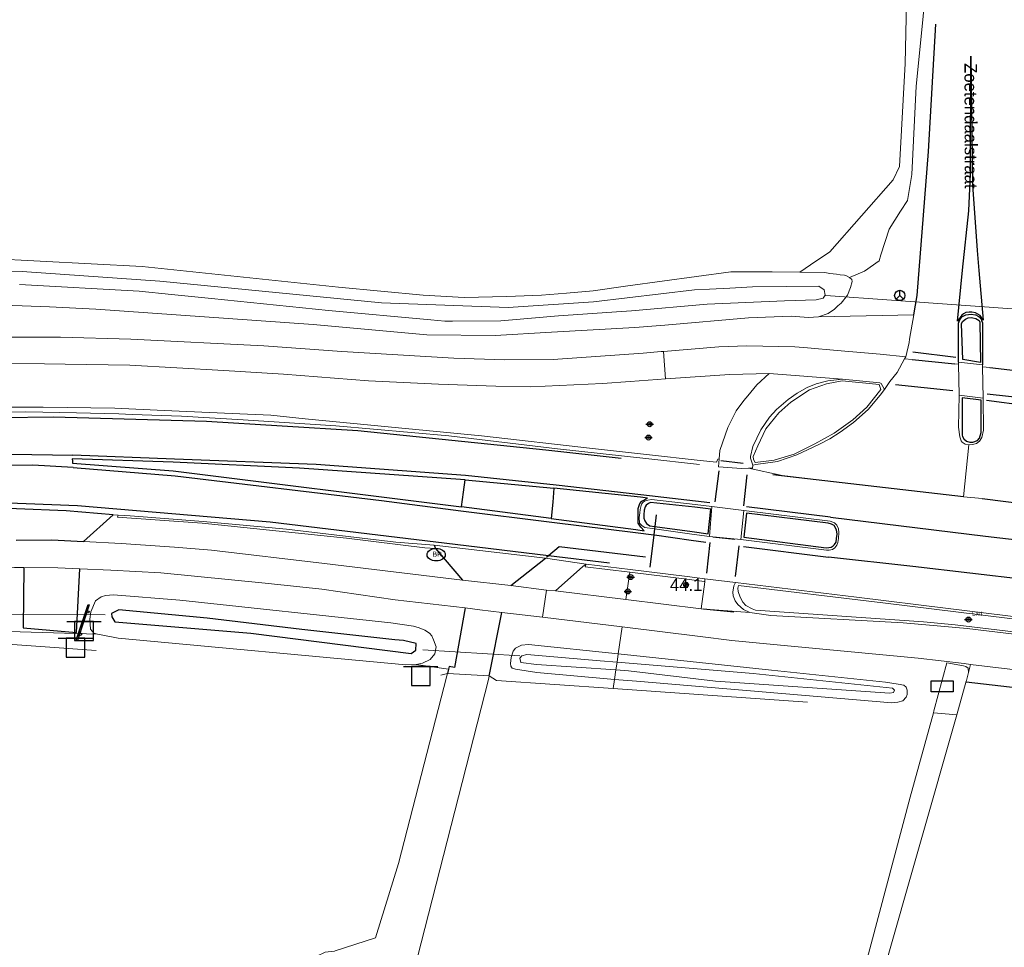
# Model space of a CAD drawing. Header units: metres. Extents: x 169249 to 194689, y 406250 to 412203.
# Tile 301 of 442: x 187465 to 187544, y 410781 to 410856. Entities that reach past the tile are written whole.
import ezdxf
from ezdxf.enums import TextEntityAlignment as Align

# ---------------------------------------------------------------- set-up
doc = ezdxf.new("R2010")
doc.units = ezdxf.units.M
doc.linetypes.add('BGT_NLCS_N264$0$AM-AS', pattern=[16, 10, -2, 2, -2])
doc.layers.get('0').update_dxf_attribs({"linetype": 'CONTINUOUS'})
for name, color, linetype, lineweight in [('BGT_NLCS_N264$0$B-WE-AM-AS_KUNSTWERK_DUIKER-GV', 252, 'BGT_NLCS_N264$0$AM-AS', 18), ('BGT_NLCS_N264$0$B-WE-GW-TALUD_KRUIN-G', 252, 'CONTINUOUS', 18), ('BGT_NLCS_N264$0$B-WE-GW-WATERGANG_GREPPEL-G', 252, 'CONTINUOUS', 18), ('BGT_NLCS_N264$0$B-WE-GW-WATERGANG_INSTEEK-G', 252, 'CONTINUOUS', 18), ('BGT_NLCS_N264$0$B-WE-GW-WATERGANG_SLOOT_BODEM-G', 252, 'CONTINUOUS', 18), ('BGT_NLCS_N264$0$B-WE-KW-KUNSTWERK_DUIKER-G', 252, 'CONTINUOUS', 18), ('BGT_NLCS_N264$0$B-WE-OG-TOPOGRAFIE_CULTUURSCHEIDING-G', 252, 'CONTINUOUS', 18), ('BGT_NLCS_N264$0$B-WE-OG-TOPOGRAFIE_TERREIN_AGRARISCH-GV', 252, 'CONTINUOUS', 18), ('BGT_NLCS_N264$0$B-WE-OG-TOPOGRAFIE_TERREIN_GROEN-GV', 252, 'CONTINUOUS', 18), ('BGT_NLCS_N264$0$B-WE-OG-TOPOGRAFIE_TERREIN_ONBEGROEID-GV', 252, 'CONTINUOUS', 18), ('BGT_NLCS_N264$0$B-WE-OG-TOPOGRAFIE_WATER-GV', 252, 'CONTINUOUS', 18), ('BGT_NLCS_N264$0$B-WE-OG-TOPOGRAFIE_WEG_BERM-GV', 252, 'CONTINUOUS', 18), ('BGT_NLCS_N264$0$B-WE-OG-TOPOGRAFIE_WEG_RIJWEG-GV', 252, 'CONTINUOUS', 18), ('BGT_NLCS_N264$0$B-WE-OG-TOPOGRAFIE_WEG_RIJWIELPAD-GV', 252, 'CONTINUOUS', 18), ('BGT_NLCS_N264$0$B-WE-OG-TOPOGRAFIE_WEG_VERHARD-G', 252, 'CONTINUOUS', 18), ('BGT_NLCS_N264$0$B-WE-VW-BEWEGWIJZERING_DRAAGCONSTRUCTIE-S', 252, 'CONTINUOUS', 25), ('BGT_NLCS_N264$0$B-WE-VW-VERKEERSTEKEN_BORD-S', 252, 'CONTINUOUS', 25), ('X-XX-AL-REFERENTIE-G', 7, 'CONTINUOUS', 18)]:
    doc.layers.add(name, color=color, linetype=linetype, lineweight=lineweight)
for name, color, linetype in [('BGT_NLCS_N264$0$B-WE-IE-MEUBILAIR_WEGMEUBILAIR-G', 252, 'CONTINUOUS'), ('BGT_NLCS_N264$0$B-WE-IE-MEUBILAIR_WEGMEUBILAIR-S', 252, 'CONTINUOUS'), ('BGT_NLCS_N264$0$B-WE-IE-TERREINAFSCHEIDING_KUNSTMATIG_HEKWERK_RASTER-G', 252, 'CONTINUOUS'), ('BGT_NLCS_N264$0$B-WE-KL-WATER_BRANDLEIDING_PUT-S', 252, 'CONTINUOUS'), ('BGT_NLCS_N264$0$B-WE-OG-TOPOGRAFIE_WATER_SLOOT-GV', 252, 'CONTINUOUS'), ('BGT_NLCS_N264$0$B-WE-OG-TOPOGRAFIE_WEG_INRIT-GV', 252, 'CONTINUOUS'), ('BGT_NLCS_N264$0$B-WE-OG-TOPOGRAFIE_WEG_RIJWEG-G', 252, 'CONTINUOUS'), ('BGT_NLCS_N264$0$B-WE-OG-TOPOGRAFIE_WEG_VERKEERSEILAND-GV', 252, 'CONTINUOUS'), ('BGT_NLCS_N264$0$B-WE-VH-KANTOPSLUITING-G', 252, 'CONTINUOUS'), ('BGT_NLCS_N264$0$B-WE-VW-MARKERING-G', 252, 'CONTINUOUS'), ('BGT_NLCS_N264$0$B-WE-VW-VERKEERSTEKEN_DRAAGCONSTRUCTIE-S', 252, 'CONTINUOUS'), ('BGT_NLCS_N264$0$Label_Openbareruimte', 252, 'CONTINUOUS'), ('BGT_NLCS_N264$0$Label_Puntobject', 252, 'CONTINUOUS')]:
    doc.layers.add(name, color=color, linetype=linetype)
doc.styles.add('BGT_NLCS_N264$0$NLCS-ISO', font='NLCS-ISO.ttf')
doc.styles.add('BGT_NLCS_N264$0$STANDARD', font='txt')

# ---------------------------------------------------------------- blocks, each defined once
blk = doc.blocks.new('BGT_NLCS_N264$0$SIE-WEG_SCHRIKHEK')
for points in [[(-1.125, 0), (-1.125, 0.1), (-1.5, 0.1), (-1.5, 0)], [(-0.375, 0), (-0.375, 0.1), (-0.75, 0.1), (-0.75, 0)], [(0.375, 0.1), (0, 0.1), (0, 0), (0.375, 0)], [(1.125, 0), (1.125, 0.1), (0.75, 0.1), (0.75, 0)]]:
    blk.add_hatch(color=0).paths.add_polyline_path(points)
at = {"color": 0}
for p, q in [((-1.125, 0), (-1.125, 0.1)), ((-0.75, 0), (-0.75, 0.1)), ((-0.375, 0), (-0.375, 0.1)), ((0, 0.1), (0, 0)), ((0.375, 0.1), (0.375, 0)), ((0.75, 0.1), (0.75, 0)), ((1.125, 0.1), (1.125, 0))]:
    blk.add_line(p, q, dxfattribs=at)
at = {"flags": 128}
for points in [[(-1.5, 0.1), (1.5, 0.1), (1.5, 0), (-1.5, 0)], [(-1.0125, 0.1), (-1.0125, 0.25), (-0.8625, 0.25), (-0.8625, 0.1)], [(0.8625, 0.1), (0.8625, 0.25), (1.0125, 0.25), (1.0125, 0.1)]]:
    blk.add_lwpolyline(points, close=True, dxfattribs=at)
blk = doc.blocks.new('BGT_NLCS_N264$0$SVW-VERKEERSTEKEN_BORD_ANWB-SO')
blk.add_line((-1.375, 0), (1.375, 0))
at = {"flags": 128}
blk.add_lwpolyline([(-0.75, 0), (-0.75, -1.5), (0.75, -1.5), (0.75, 0)], close=True, dxfattribs=at)
blk = doc.blocks.new('BGT_NLCS_N264$0$SIE-WEG_WEGWIJZER-SO')
for q in [(-0.292, -0.292), (0, 0.412), (0.292, -0.292)]:
    blk.add_line((0, 0), q)
blk.add_circle((0, 0), 0.413)
blk = doc.blocks.new('BGT_NLCS_N264$0$SIE-WEG_STRAATNAAMBORD_PAAL-SO')
blk.add_line((-0.3, 0), (0.3, 0))
for radius in [0.2, 0.0745]:
    blk.add_circle((0, 0), radius)
at = {"style": 'BGT_NLCS_N264$0$NLCS-ISO'}
blk.add_attdef('STRAATNAAMBORD', (0.278, 0.289), '', height=0.35, dxfattribs=at)
blk = doc.blocks.new('BGT_NLCS_N264$0$SKL-ET_OV_KAST_ALGEMEEN-SO')
for p, q in [((-0.912, 0.442), (0.838, 0.442)), ((-0.912, -0.433), (-0.912, 0.442)), ((0.838, 0.442), (0.838, -0.433)), ((0.838, -0.433), (-0.912, -0.433))]:
    blk.add_line(p, q)
blk = doc.blocks.new('BGT_NLCS_N264$0$SIE-WEG_STRAATPOT_BRANDKRAAN-SO')
blk.add_ellipse((0, 0), major_axis=(-0.729, 0), ratio=0.685994)
at = {"style": 'BGT_NLCS_N264$0$NLCS-ISO'}
blk.add_text('BR', height=0.4, dxfattribs=at).set_placement((-0.298, -0.153))
blk = doc.blocks.new('BGT_NLCS_N264$0$SIE-WEG_VERKEERSBORD_PAAL-SO')
blk.add_line((-0.3, 0), (0.3, 0))
for radius in [0.2, 0.0745]:
    blk.add_circle((0, 0), radius)
blk = doc.blocks.new('BGT_NLCS_N264$0$SIE-WEG_PAAL_ALGEMEEN_TYPE_02-SO')
at = {"ltscale": 0.5}
h = blk.add_hatch(color=256, dxfattribs=at)
h.paths.add_polyline_path([(0, 0), (0.1875, 0, 0.4142136), (0, 0.1875)])
h.paths.add_polyline_path([(0, -0.1875), (0, 0), (-0.1875, 0, 0.4142136)])
for p, q in [((-0.1875, 0), (0.1875, 0)), ((0, -0.1875), (0, 0.1875))]:
    blk.add_line(p, q, dxfattribs=at)
blk.add_circle((0, 0), 0.1875, dxfattribs=at)
blk = doc.blocks.new('BGT_NLCS_N264')
at = {"layer": 'BGT_NLCS_N264$0$B-WE-AM-AS_KUNSTWERK_DUIKER-GV'}
for p, q in [((187461.838, 410808.123, 10.094), (187471.973, 410808.064, 10.158)), ((187497.216, 410805.269, 10.467), (187504.979, 410804.782, 10.509))]:
    blk.add_line(p, q, dxfattribs=at)
at = {"layer": 'BGT_NLCS_N264$0$B-WE-GW-TALUD_KRUIN-G'}
blk.add_polyline3d([(187535.428, 410889.8, 11), (187535.71, 410887.659, 10.989), (187536.239, 410883.636, 10.967), (187537.351, 410876.044, 10.901), (187537.62, 410867.315, 10.967), (187537.43, 410858.216, 11.108), (187537.154, 410855.396, 11.09), (187536.66, 410850.342, 11.058), (187536.303, 410843.273, 11.042), (187535.964, 410841.212, 10.967), (187535.418, 410840.347, 11.035), (187534.506, 410838.9, 11.149), (187533.844, 410836.855, 11.089), (187533.689, 410836.375, 11.075), (187532.538, 410835.551, 11.132), (187531.33, 410835.04, 11.027)], dxfattribs=at)
at = {"layer": 'BGT_NLCS_N264$0$B-WE-GW-WATERGANG_GREPPEL-G'}
blk.add_polyline3d([(187527.363, 410835.465, 10.525), (187528.221, 410836.051, 10.524), (187529.757, 410837.101, 10.521), (187534.814, 410842.846, 10.476), (187535.339, 410843.927, 10.47), (187535.77, 410852.157, 10.452), (187536.147, 410869.337, 10.497), (187535.117, 410885.237, 10.629), (187535.428, 410889.8, 11)], dxfattribs=at)
at = {"layer": 'BGT_NLCS_N264$0$B-WE-GW-WATERGANG_INSTEEK-G'}
for points in [[(187527.363, 410835.465, 10.525), (187525.154, 410835.509, 10.549), (187524.405, 410835.506, 10.546), (187521.848, 410835.497, 10.534), (187513.613, 410834.368, 10.487), (187510.826, 410833.98, 10.499), (187508.699, 410833.779, 10.522), (187506.704, 410833.627, 10.528), (187503.936, 410833.535, 10.534), (187500.521, 410833.436, 10.546), (187497.256, 410833.642, 10.478), (187490.477, 410834.268, 10.475), (187474.793, 410835.918, 10.534), (187462.517, 410836.555, 10.517), (187459.159, 410836.528, 10.508), (187450.14, 410836.296, 10.505), (187439.365, 410835.49, 10.505), (187431.644, 410834.581, 10.505), (187424.273, 410833.299, 10.517), (187418.751, 410831.909, 10.481)], [(187531.33, 410835.04, 11.027), (187531.088, 410835.173, 11.027), (187530.936, 410835.22, 11.039), (187530.593, 410835.267, 11.014), (187530.293, 410835.308, 10.973), (187529.748, 410835.358, 10.856), (187529.346, 410835.431, 10.676), (187527.363, 410835.465, 10.525)], [(187528.847, 410831.888, 11.03), (187529.613, 410832.171, 11.033), (187530.119, 410832.52, 11.03), (187530.403, 410832.765, 11.023), (187530.667, 410832.992, 11.017), (187531.164, 410833.622, 10.996), (187531.405, 410834.231, 11.005), (187531.547, 410834.71, 11.024), (187531.509, 410834.882, 11.027), (187531.33, 410835.04, 11.027)]]:
    blk.add_polyline3d(points, dxfattribs=at)
at = {"layer": 'BGT_NLCS_N264$0$B-WE-GW-WATERGANG_SLOOT_BODEM-G'}
blk.add_line((187512.656, 410803.651, 10.551), (187512.745, 410804.277, 10.532), dxfattribs=at)
blk.add_polyline3d([(187452.892, 410835.393, 9.721), (187465.183, 410835.523, 9.717), (187476.194, 410834.746, 9.714), (187493.905, 410833.005, 9.713), (187504.054, 410832.656, 9.726), (187510.859, 410833.093, 9.708), (187518.935, 410834.045, 9.708), (187520.149, 410834.112, 9.701), (187521.751, 410834.2, 9.691), (187523.577, 410834.3, 9.68), (187526.293, 410834.321, 9.666), (187528.866, 410834.341, 9.652), (187529.314, 410834.045, 9.648), (187529.398, 410833.631, 9.645), (187529.234, 410833.382, 9.645), (187528.655, 410833.265, 9.646), (187526.123, 410833.163, 9.647), (187519.94, 410832.915, 9.649), (187513.891, 410832.374, 9.645), (187513.1, 410832.319, 9.645), (187508.073, 410831.967, 9.642), (187503.456, 410831.588, 9.63), (187499.582, 410831.547, 9.631), (187498.986, 410831.541, 9.631), (187497.858, 410831.646, 9.631), (187489.68, 410832.406, 9.631), (187480.325, 410833.355, 9.659), (187477.135, 410833.678, 9.669), (187474.552, 410833.94, 9.677), (187464.966, 410834.489, 9.666)], dxfattribs=at)
at = {"layer": 'BGT_NLCS_N264$0$B-WE-IE-MEUBILAIR_WEGMEUBILAIR-G'}
for p, q in [((187515.887, 410816.057, 11.307), (187515.774, 410815.137, 11.307)), ((187515.774, 410815.137, 11.307), (187515.75, 410814.939, 11.307)), ((187515.692, 410814.466, 11.307), (187515.374, 410811.872, 11.307)), ((187515.75, 410814.939, 11.307), (187515.692, 410814.466, 11.307))]:
    blk.add_line(p, q, dxfattribs=at)
at = {"layer": 'BGT_NLCS_N264$0$B-WE-IE-TERREINAFSCHEIDING_KUNSTMATIG_HEKWERK_RASTER-G'}
blk.add_line((187540.652, 410802.713, 11.361), (187565.628, 410799.731, 11.322), dxfattribs=at)
at = {"layer": 'BGT_NLCS_N264$0$B-WE-KW-KUNSTWERK_DUIKER-G'}
blk.add_polyline3d([(187551.532, 410832.016, 9.984), (187551.402, 410832.025, 9.984), (187534.683, 410833.228, 10.025), (187529.432, 410833.606, 10.038)], dxfattribs=at)
at = {"layer": 'BGT_NLCS_N264$0$B-WE-OG-TOPOGRAFIE_CULTUURSCHEIDING-G'}
blk.add_polyline3d([(187539.9, 410800.073, 11.423), (187534.003, 410779.323, 11.412), (187533.824, 410778.313, 11.418), (187533.611, 410777.809, 11.421), (187533.16, 410777.596, 11.421), (187532.571, 410777.894, 11.421), (187532.304, 410778.454, 11.424), (187532.391, 410779.24, 11.427), (187536.181, 410793.485, 11.307), (187538.038, 410800.231, 11.369)], dxfattribs=at)
at = {"layer": 'BGT_NLCS_N264$0$B-WE-OG-TOPOGRAFIE_TERREIN_AGRARISCH-GV'}
blk.add_polyline3d([(187471.1, 410805.206, 11.226), (187461.434, 410805.902, 11.215), (187453.906, 410805.775, 11.075), (187447.033, 410805.272, 11.045), (187440.57, 410804.572, 10.929), (187436.829, 410804.48, 10.861)], dxfattribs=at)
at = {"layer": 'BGT_NLCS_N264$0$B-WE-OG-TOPOGRAFIE_TERREIN_GROEN-GV'}
for p, q in [((187528.847, 410831.888, 11.03), (187536.48, 410832.058, 11.134)), ((187541.002, 410804.098, 11.237), (187540.84, 410803.449, 11.424))]:
    blk.add_line(p, q, dxfattribs=at)
for points in [[(187566.573, 410801.05, 11.232), (187559.288, 410801.947, 11.277), (187546.17, 410803.487, 11.244), (187541.002, 410804.098, 11.237)], [(187540.84, 410803.449, 11.424), (187540.678, 410802.803, 11.427), (187540.66, 410802.749, 11.424)]]:
    blk.add_polyline3d(points, dxfattribs=at)
at = {"layer": 'BGT_NLCS_N264$0$B-WE-OG-TOPOGRAFIE_TERREIN_ONBEGROEID-GV', "linetype": 'Continuous'}
for p, q in [((187499.185, 410803.372, 11.333), (187498.671, 410803.23, 11.306)), ((187502.536, 410803.172, 11.419), (187499.185, 410803.372, 11.333)), ((187503.113, 410802.814, 11.469), (187502.536, 410803.172, 11.419)), ((187512.445, 410802.165, 11.284), (187503.113, 410802.814, 11.469)), ((187540.66, 410802.749, 11.424), (187539.9, 410800.073, 11.423)), ((187527.962, 410801.086, 11.399), (187512.445, 410802.165, 11.284)), ((187538.038, 410800.231, 11.369), (187538.08, 410800.382, 11.37))]:
    blk.add_line(p, q, dxfattribs=at)
blk.add_polyline3d([(187539.9, 410800.073, 11.423), (187538.969, 410800.152, 11.395), (187538.038, 410800.231, 11.369)], dxfattribs=at)
at = {"layer": 'BGT_NLCS_N264$0$B-WE-OG-TOPOGRAFIE_WATER-GV'}
for p, q in [((187512.745, 410804.277, 10.532), (187512.838, 410804.934, 11.309)), ((187512.55, 410802.901, 11.284), (187512.656, 410803.651, 10.551))]:
    blk.add_line(p, q, dxfattribs=at)
for points in [[(187395.301, 410819.478, 11.297), (187400.488, 410821.738, 11.281), (187404.518, 410823.508, 11.249), (187408.847, 410825.121, 11.231), (187415.164, 410827.127, 11.179), (187421.097, 410828.48, 11.161), (187426.811, 410829.779, 11.147), (187433.716, 410830.998, 11.12), (187444.232, 410832.232, 11.114), (187450.098, 410832.529, 11.114), (187456.197, 410832.819, 11.098), (187460.758, 410832.927, 11.12), (187467.384, 410832.693, 11.092), (187471.087, 410832.507, 11.048), (187488.465, 410831.271, 10.981), (187497.539, 410830.46, 10.912), (187503.011, 410830.414, 10.888), (187507.507, 410830.671, 10.891), (187514.165, 410831.035, 10.927), (187516.574, 410831.239, 10.935), (187523.254, 410831.804, 10.958), (187526.662, 410831.946, 11.002), (187528.057, 410831.841, 11.03), (187528.847, 410831.888, 11.03)], [(187496.483, 410807.152, 11.191), (187494.669, 410807.423, 11.161), (187477.801, 410809.228, 11.036), (187472.503, 410809.673, 11.092), (187471.852, 410809.6, 11.083), (187471.499, 410809.492, 11.083), (187471.049, 410809.193, 11.161), (187470.672, 410808.31, 11.164), (187470.596, 410807.712, 11.164), (187470.647, 410806.92, 11.164), (187470.917, 410806.6, 11.161), (187471.222, 410806.508, 11.17)], [(187496.696, 410804.075, 11.182), (187497.192, 410804.197, 11.185), (187497.813, 410804.48, 11.185), (187498.187, 410804.936, 11.185), (187498.29, 410805.49, 11.182), (187498.079, 410806.071, 11.216), (187497.945, 410806.386, 11.213), (187497.751, 410806.592, 11.213), (187497.374, 410806.831, 11.21), (187496.929, 410807.024, 11.203), (187496.483, 410807.152, 11.191)], [(187471.222, 410806.508, 11.17), (187471.64, 410806.436, 11.188), (187472.875, 410806.2, 11.191), (187495.859, 410804.072, 11.182), (187496.696, 410804.075, 11.182)], [(187512.838, 410804.934, 11.309), (187505.671, 410805.688, 11.31), (187505.099, 410805.639, 11.307), (187504.642, 410805.382, 11.301), (187504.45, 410805.144, 11.301), (187504.276, 410804.65, 11.31), (187504.23, 410804.155, 11.319), (187504.249, 410803.96, 11.319), (187504.352, 410803.807, 11.319), (187504.63, 410803.702, 11.322), (187506.343, 410803.445, 11.307), (187512.55, 410802.901, 11.284)], [(187512.656, 410803.651, 10.551), (187506.302, 410804.077, 10.575), (187505.051, 410804.238, 10.574), (187504.981, 410804.584, 10.574), (187505.135, 410804.781, 10.574), (187505.528, 410804.889, 10.574), (187511.388, 410804.391, 10.533), (187512.745, 410804.277, 10.532)], [(187512.55, 410802.901, 11.284), (187514.295, 410802.748, 11.277), (187534.715, 410801.015, 11.346), (187535.197, 410801.068, 11.346), (187535.593, 410801.18, 11.346), (187535.852, 410801.478, 11.343), (187535.929, 410801.69, 11.346), (187535.944, 410802.047, 11.349), (187535.852, 410802.276, 11.352), (187535.67, 410802.425, 11.352), (187535.216, 410802.519, 11.343), (187534.199, 410802.671, 11.316), (187525.091, 410803.644, 11.307), (187512.838, 410804.934, 11.309)], [(187512.745, 410804.277, 10.532), (187523.641, 410803.365, 10.53), (187534.76, 410802.192, 10.603), (187534.932, 410802.038, 10.602), (187534.858, 410801.857, 10.602), (187534.565, 410801.798, 10.602), (187520.61, 410802.755, 10.582), (187513.659, 410803.584, 10.547), (187512.656, 410803.651, 10.551)]]:
    blk.add_polyline3d(points, dxfattribs=at)
at = {"layer": 'BGT_NLCS_N264$0$B-WE-OG-TOPOGRAFIE_WATER_SLOOT-GV'}
blk.add_polyline3d([(187483.484, 410806.607, 10.175), (187496.289, 410804.955, 10.175), (187496.661, 410805.246, 10.173), (187496.701, 410805.756, 10.172), (187495.679, 410806.015, 10.171), (187494.989, 410806.054, 10.161), (187487.555, 410806.891, 10.132), (187479.979, 410807.792, 10.14), (187472.914, 410808.473, 10.182), (187472.328, 410808.175, 10.182), (187472.35, 410807.892, 10.182), (187472.606, 410807.513, 10.182), (187483.484, 410806.607, 10.175)], dxfattribs=at)
at = {"layer": 'BGT_NLCS_N264$0$B-WE-OG-TOPOGRAFIE_WEG_BERM-GV'}
for p, q in [((187513.456, 410809.283, 11.312), (187513.766, 410811.462, 11.476)), ((187463.153, 410806.759, 11.101), (187471.222, 410806.508, 11.17)), ((187512.838, 410804.934, 11.309), (187513.145, 410807.093, 11.223)), ((187496.696, 410804.075, 11.182), (187499.275, 410803.719, 11.33)), ((187512.445, 410802.165, 11.284), (187512.55, 410802.901, 11.284)), ((187512.445, 410802.165, 11.284), (187512.445, 410802.165, 11.284))]:
    blk.add_line(p, q, dxfattribs=at)
for points in [[(187523.668, 410820.486, 11.34), (187523.796, 410820.239, 11.349), (187525.316, 410820.431, 11.348), (187526.895, 410820.908, 11.348), (187528.558, 410821.733, 11.354), (187530.117, 410822.596, 11.355), (187531.59, 410823.65, 11.353), (187532.704, 410824.669, 11.353), (187533.832, 410826.078, 11.314), (187533.692, 410826.479, 11.314), (187530.748, 410826.777, 11.318), (187529.496, 410826.532, 11.3), (187528.131, 410826.06, 11.302), (187526.631, 410825.082, 11.307), (187525.694, 410824.229, 11.307), (187524.631, 410822.942, 11.311), (187523.995, 410821.566, 11.313), (187523.619, 410820.729, 11.34), (187523.668, 410820.486, 11.34)], [(187498.243, 410813.365, 11.373), (187497.37, 410813.427, 11.436), (187491.124, 410814.192, 11.393), (187479.581, 410815.38, 11.318), (187472.82, 410815.883, 11.275), (187472.863, 410816.035, 11.199)], [(187513.766, 410811.462, 11.476), (187510.204, 410811.895, 11.442), (187510.273, 410812.125, 11.388)], [(187513.766, 410811.462, 11.476), (187518.321, 410810.908, 11.519), (187519.725, 410810.738, 11.532), (187519.771, 410810.706, 11.391)], [(187547.849, 410807.317, 11.544), (187544.148, 410807.773, 11.539), (187534.004, 410809.023, 11.526), (187522.453, 410810.401, 11.526), (187522.414, 410810.205, 11.529), (187522.441, 410809.938, 11.523), (187522.48, 410809.762, 11.517), (187522.61, 410809.414, 11.508), (187522.806, 410809.085, 11.499), (187523.053, 410808.814, 11.493), (187523.541, 410808.534, 11.487), (187523.807, 410808.427, 11.478), (187537.25, 410807.509, 11.523), (187539.783, 410807.272, 11.523), (187555.55, 410805.372, 11.568), (187555.786, 410805.432, 11.568), (187555.924, 410805.514, 11.568), (187556.037, 410805.651, 11.571), (187556.123, 410805.842, 11.571), (187556.174, 410806.024, 11.571), (187556.228, 410806.379, 11.55), (187547.849, 410807.317, 11.544)], [(187538.08, 410800.382, 11.37), (187539.115, 410804.208, 11.415), (187540.449, 410803.97, 11.423), (187540.629, 410803.938, 11.424), (187540.815, 410803.803, 11.424), (187540.84, 410803.449, 11.424)]]:
    blk.add_polyline3d(points, dxfattribs=at)
at = {"layer": 'BGT_NLCS_N264$0$B-WE-OG-TOPOGRAFIE_WEG_INRIT-GV'}
for p, q in [((187470.088, 410813.93, 11.137), (187472.476, 410816.068, 11.225)), ((187498.116, 410813.628, 11.361), (187498.243, 410813.365, 11.373)), ((187498.243, 410813.365, 11.373), (187500.389, 410810.826, 11.307)), ((187504.247, 410810.4, 11.234), (187507.021, 410812.586, 11.331)), ((187499.275, 410803.719, 11.33), (187499.185, 410803.372, 11.333))]:
    blk.add_line(p, q, dxfattribs=at)
for points in [[(187472.476, 410816.068, 11.225), (187468.714, 410816.372, 11.185), (187464.738, 410816.548, 11.164), (187462.684, 410816.611, 11.137)], [(187464.707, 410814.035, 11.141), (187467.574, 410814.047, 11.08), (187470.088, 410813.93, 11.137)], [(187465.328, 410811.849, 11.046), (187465.282, 410807.03, 11.084), (187469.549, 410806.659, 11.123), (187469.799, 410811.748, 11.056)], [(187500.61, 410808.619, 11.205), (187499.761, 410803.86, 11.325), (187499.326, 410803.92, 11.328), (187499.275, 410803.719, 11.33)], [(187502.536, 410803.172, 11.419), (187502.563, 410803.277, 11.418), (187503.526, 410808.249, 11.223)]]:
    blk.add_polyline3d(points, dxfattribs=at)
at = {"layer": 'BGT_NLCS_N264$0$B-WE-OG-TOPOGRAFIE_WEG_RIJWEG-G'}
for points in [[(187536.48, 410832.058, 11.134), (187536.748, 410833.593, 11.133), (187537.244, 410840.035, 11.12), (187537.634, 410845.111, 11.109), (187538.236, 410855.309, 11.089)], [(187540.036, 410828.274, 11.226), (187540.054, 410831.402, 11.247), (187540.158, 410831.659, 11.247), (187540.16, 410831.663, 11.247), (187540.298, 410831.9, 11.25), (187540.477, 410831.979, 11.244), (187540.633, 410832.049, 11.238), (187541.065, 410832.098, 11.247), (187541.395, 410832.056, 11.25), (187541.405, 410832.055, 11.25), (187541.426, 410832.043, 11.25), (187541.603, 410831.939, 11.25), (187541.683, 410831.892, 11.25), (187541.851, 410831.711, 11.253), (187541.892, 410831.609, 11.254), (187541.97, 410831.41, 11.256), (187541.97, 410828.058, 11.283)]]:
    blk.add_polyline3d(points, dxfattribs=at)
at = {"layer": 'BGT_NLCS_N264$0$B-WE-OG-TOPOGRAFIE_WEG_RIJWEG-GV'}
for p, q in [((187535.737, 410828.541, 11.169), (187536.346, 410828.491, 11.229)), ((187539.756, 410828.133, 11.238), (187540.04, 410828.103, 11.231)), ((187541.972, 410827.91, 11.283), (187542.544, 410827.834, 11.226)), ((187540.882, 410821.653, 11.37), (187540.431, 410817.499, 11.343)), ((187520.87, 410819.904, 11.349), (187520.917, 410820.55, 11.327)), ((187541.926, 410817.362, 11.349), (187540.431, 410817.499, 11.343)), ((187472.476, 410816.068, 11.225), (187472.863, 410816.035, 11.199)), ((187498.116, 410813.628, 11.361), (187507.021, 410812.586, 11.331)), ((187507.021, 410812.586, 11.331), (187510.273, 410812.125, 11.388))]:
    blk.add_line(p, q, dxfattribs=at)
for points in [[(187536.48, 410832.058, 11.134), (187536.138, 410830.104, 11.136), (187536.091, 410829.838, 11.136), (187535.825, 410828.707, 11.163)], [(187534.141, 410826.082, 11.261), (187533.788, 410825.626, 11.265), (187532.836, 410824.486, 11.217), (187531.659, 410823.442, 11.265), (187530.585, 410822.659, 11.277), (187529.748, 410822.137, 11.274), (187528.873, 410821.693, 11.283), (187527.123, 410820.845, 11.301), (187525.564, 410820.324, 11.292), (187523.847, 410820.097, 11.307), (187523.614, 410820.042, 11.301)], [(187540.882, 410821.653, 11.37), (187540.581, 410821.702, 11.367), (187540.347, 410821.865, 11.367), (187540.27, 410821.98, 11.367), (187540.15, 410822.291, 11.367), (187540.048, 410823.059, 11.307), (187540.095, 410825.637, 11.304)], [(187542.018, 410825.396, 11.289), (187542.055, 410822.826, 11.343), (187541.918, 410822.232, 11.361), (187541.725, 410821.947, 11.373), (187541.481, 410821.776, 11.373), (187541.175, 410821.674, 11.37), (187540.882, 410821.653, 11.37)], [(187520.917, 410820.55, 11.327), (187520.8, 410820.522, 11.385), (187520.709, 410820.262, 11.466), (187519.386, 410820.41, 11.475), (187515.104, 410820.89, 11.505), (187510.792, 410821.373, 11.535), (187501.921, 410822.375, 11.538), (187487.806, 410823.736, 11.557), (187485.076, 410824.019, 11.557), (187481.979, 410824.175, 11.591), (187476.547, 410824.412, 11.623), (187472.611, 410824.583, 11.629), (187466.879, 410824.661, 11.638), (187461.863, 410824.661, 11.65), (187456.618, 410824.547, 11.647), (187452.199, 410824.368, 11.65), (187447.104, 410824.106, 11.666), (187444.648, 410823.912, 11.644), (187442.036, 410823.705, 11.62), (187442.073, 410823.495, 11.56)], [(187519.348, 410820.073, 11.357), (187515.056, 410820.552, 11.381), (187507.98, 410821.342, 11.421), (187499.289, 410822.383, 11.409), (187490.28, 410823.166, 11.469), (187482.851, 410823.66, 11.49), (187477.928, 410823.957, 11.487), (187473.999, 410824.097, 11.514), (187472.919, 410824.136, 11.519), (187469.541, 410824.224, 11.516), (187465.473, 410824.297, 11.522), (187460.424, 410824.244, 11.536), (187455.151, 410824.127, 11.563), (187450.128, 410823.885, 11.566), (187443.663, 410823.455, 11.566), (187442.096, 410823.356, 11.56), (187442.073, 410823.495, 11.56)], [(187540.431, 410817.499, 11.343), (187525.943, 410819.212, 11.289), (187523.244, 410819.785, 11.315)], [(187515.75, 410814.939, 11.463), (187514.966, 410815.049, 11.463), (187514.744, 410815.168, 11.472), (187514.547, 410815.389, 11.469), (187514.504, 410815.844, 11.475), (187514.557, 410816.231, 11.468), (187514.592, 410816.49, 11.463), (187514.692, 410816.9, 11.472), (187514.833, 410817.067, 11.469), (187515.005, 410817.176, 11.469), (187515.211, 410817.242, 11.469), (187515.505, 410817.29, 11.457), (187518.99, 410816.874, 11.435), (187520.327, 410816.714, 11.427)], [(187472.863, 410816.035, 11.199), (187473.823, 410815.972, 11.203), (187479.65, 410815.52, 11.26), (187486.317, 410814.913, 11.231), (187495.069, 410813.868, 11.352), (187498.116, 410813.628, 11.361)], [(187522.88, 410816.407, 11.421), (187529.789, 410815.559, 11.403), (187530.139, 410815.431, 11.406), (187530.313, 410815.221, 11.415), (187530.443, 410814.933, 11.424), (187530.47, 410814.639, 11.43), (187530.464, 410814.173, 11.436), (187530.397, 410813.846, 11.451), (187530.305, 410813.629, 11.466), (187530.161, 410813.429, 11.466), (187529.966, 410813.282, 11.469), (187529.705, 410813.232, 11.472), (187529.496, 410813.241, 11.469), (187522.635, 410814.093, 11.457)], [(187520.143, 410814.322, 11.466), (187518.726, 410814.521, 11.465), (187515.75, 410814.939, 11.463)], [(187510.273, 410812.125, 11.388), (187513.797, 410811.687, 11.389), (187518.345, 410811.121, 11.391), (187519.771, 410810.943, 11.391)], [(187522.207, 410810.653, 11.406), (187531.883, 410809.471, 11.403), (187539.231, 410808.567, 11.412), (187552.688, 410806.917, 11.376), (187556.455, 410806.512, 11.412)]]:
    blk.add_polyline3d(points, dxfattribs=at)
at = {"layer": 'BGT_NLCS_N264$0$B-WE-OG-TOPOGRAFIE_WEG_RIJWIELPAD-GV'}
for p, q in [((187516.618, 410826.943, 11.178), (187516.469, 410829.13, 11.118)), ((187535.737, 410828.541, 11.169), (187535.825, 410828.707, 11.163)), ((187541.97, 410828.058, 11.283), (187540.036, 410828.274, 11.226)), ((187540.036, 410828.274, 11.226), (187540.04, 410828.103, 11.231)), ((187540.04, 410828.103, 11.231), (187540.095, 410825.637, 11.304)), ((187541.972, 410827.91, 11.283), (187541.97, 410828.058, 11.283)), ((187542.018, 410825.396, 11.289), (187541.972, 410827.91, 11.283)), ((187524.917, 410827.374, 11.175), (187530.763, 410826.904, 11.307)), ((187540.095, 410825.637, 11.304), (187542.018, 410825.396, 11.289)), ((187520.327, 410816.714, 11.427), (187520.143, 410814.322, 11.466)), ((187522.88, 410816.407, 11.421), (187520.327, 410816.714, 11.427)), ((187522.635, 410814.093, 11.457), (187522.88, 410816.407, 11.421)), ((187520.143, 410814.322, 11.466), (187522.635, 410814.093, 11.457)), ((187504.247, 410810.4, 11.234), (187500.389, 410810.826, 11.307)), ((187507.096, 410810.023, 11.301), (187504.247, 410810.4, 11.234)), ((187519.771, 410810.706, 11.391), (187519.466, 410808.545, 11.34)), ((187522.207, 410810.653, 11.406), (187519.771, 410810.943, 11.391)), ((187519.771, 410810.943, 11.391), (187519.771, 410810.706, 11.391)), ((187506.781, 410807.861, 11.223), (187507.096, 410810.023, 11.301)), ((187507.096, 410810.023, 11.301), (187507.834, 410809.974, 11.286)), ((187513.456, 410809.283, 11.312), (187507.834, 410809.974, 11.286)), ((187519.466, 410808.545, 11.34), (187513.456, 410809.283, 11.312)), ((187503.526, 410808.249, 11.223), (187506.781, 410807.861, 11.223)), ((187519.466, 410808.545, 11.34), (187523.364, 410808.258, 11.334)), ((187506.781, 410807.861, 11.223), (187513.145, 410807.093, 11.223))]:
    blk.add_line(p, q, dxfattribs=at)
for points in [[(187516.469, 410829.13, 11.118), (187516.272, 410829.114, 11.118), (187514.823, 410828.999, 11.121), (187507.648, 410828.49, 11.121), (187503.765, 410828.46, 11.124), (187499.696, 410828.587, 11.121), (187490.74, 410829.128, 11.106), (187484.501, 410829.582, 11.153), (187473.881, 410830.104, 11.222), (187468.264, 410830.267, 11.219), (187460.268, 410830.272, 11.225), (187455.573, 410830.228, 11.216), (187449.176, 410829.94, 11.237), (187444.288, 410829.587, 11.237), (187440.54, 410829.231, 11.26), (187436.144, 410828.742, 11.321), (187432.401, 410828.266, 11.344), (187427.906, 410827.514, 11.353), (187424.347, 410826.791, 11.405), (187420.858, 410825.986, 11.393), (187416.764, 410824.884, 11.395)], [(187535.825, 410828.707, 11.163), (187533.778, 410828.9, 11.13), (187530.356, 410829.202, 11.112), (187527.968, 410829.413, 11.099), (187526.954, 410829.503, 11.094), (187523.131, 410829.588, 11.1), (187520.88, 410829.484, 11.085), (187516.469, 410829.13, 11.118)], [(187534.141, 410826.082, 11.261), (187534.561, 410826.716, 11.235), (187535.154, 410827.447, 11.208), (187535.737, 410828.541, 11.169)], [(187421.674, 410823.97, 11.405), (187424.7, 410824.672, 11.399), (187428.857, 410825.473, 11.362), (187434.77, 410826.386, 11.359), (187440.414, 410827.026, 11.356), (187443.993, 410827.383, 11.353), (187444.715, 410827.445, 11.353), (187447.526, 410827.686, 11.35), (187452.41, 410827.935, 11.344), (187458.031, 410828.18, 11.327), (187462.008, 410828.212, 11.293), (187468.64, 410828.115, 11.249), (187473.794, 410828.021, 11.237), (187481.312, 410827.611, 11.231), (187486.087, 410827.307, 11.231), (187492.891, 410826.785, 11.172), (187498.48, 410826.518, 11.199), (187503.048, 410826.34, 11.202), (187505.855, 410826.292, 11.166), (187511.574, 410826.551, 11.199), (187513.803, 410826.724, 11.19), (187515.957, 410826.891, 11.181), (187516.618, 410826.943, 11.178)], [(187516.618, 410826.943, 11.178), (187521.761, 410827.29, 11.187), (187524.917, 410827.374, 11.175)], [(187524.917, 410827.374, 11.175), (187523.933, 410826.467, 11.175), (187523.213, 410825.59, 11.192), (187522.889, 410825.194, 11.199), (187522.277, 410824.382, 11.205), (187521.595, 410823.038, 11.241), (187520.964, 410821.196, 11.304), (187520.917, 410820.55, 11.327)], [(187523.614, 410820.042, 11.301), (187523.433, 410820.519, 11.313), (187523.407, 410820.582, 11.319), (187523.42, 410820.728, 11.319), (187523.615, 410821.515, 11.289), (187524.246, 410822.863, 11.28), (187524.926, 410823.874, 11.253), (187525.483, 410824.477, 11.25), (187526.419, 410825.279, 11.262), (187527.143, 410825.796, 11.25), (187527.947, 410826.249, 11.277), (187528.664, 410826.549, 11.265), (187529.602, 410826.79, 11.262), (187530.763, 410826.904, 11.307)], [(187530.763, 410826.904, 11.307), (187533.744, 410826.619, 11.289), (187533.862, 410826.573, 11.283), (187534.141, 410826.082, 11.261)], [(187520.87, 410819.904, 11.349), (187522.694, 410819.756, 11.304), (187523.244, 410819.785, 11.315)], [(187523.244, 410819.785, 11.315), (187523.587, 410819.803, 11.322), (187523.614, 410820.042, 11.301)], [(187500.389, 410810.826, 11.307), (187489.364, 410812.169, 11.126), (187480.327, 410813.238, 11.11), (187477.382, 410813.468, 11.12), (187473.11, 410813.771, 11.08), (187470.088, 410813.93, 11.137)], [(187436.056, 410809.376, 10.933), (187436.698, 410809.5, 10.937), (187439.906, 410810.041, 10.981), (187443.618, 410810.546, 10.961), (187446.873, 410810.884, 10.961), (187451.787, 410811.375, 10.975), (187456.353, 410811.662, 10.993), (187461.336, 410811.827, 10.999), (187464.582, 410811.856, 11.045), (187465.328, 410811.849, 11.046)], [(187465.328, 410811.849, 11.046), (187468.055, 410811.821, 11.054), (187469.799, 410811.748, 11.056)], [(187507.834, 410809.974, 11.286), (187510.021, 410811.918, 11.343), (187510.273, 410812.125, 11.388)], [(187469.799, 410811.748, 11.056), (187472.292, 410811.643, 11.06), (187476.276, 410811.413, 11.071), (187484.609, 410810.606, 11.086), (187489.139, 410810.126, 11.104), (187495.014, 410809.257, 11.16), (187500.61, 410808.619, 11.205)], [(187522.393, 410808.885, 11.364), (187522.199, 410809.169, 11.37), (187522.029, 410809.582, 11.373), (187522.013, 410809.886, 11.376), (187522.078, 410810.378, 11.373), (187522.207, 410810.653, 11.406)], [(187523.364, 410808.258, 11.334), (187522.852, 410808.477, 11.355), (187522.393, 410808.885, 11.364)], [(187500.61, 410808.619, 11.205), (187501.773, 410808.471, 11.212), (187503.526, 410808.249, 11.223)], [(187555.515, 410805.178, 11.373), (187540.725, 410806.962, 11.355), (187535.622, 410807.426, 11.349), (187525.05, 410808.005, 11.34), (187523.364, 410808.258, 11.334)], [(187513.145, 410807.093, 11.223), (187519.4, 410806.337, 11.223), (187521.937, 410806.005, 11.232), (187524.691, 410805.748, 11.241), (187536.821, 410804.592, 11.232), (187540.495, 410804.157, 11.237), (187541.002, 410804.098, 11.237)]]:
    blk.add_polyline3d(points, dxfattribs=at)
at = {"layer": 'BGT_NLCS_N264$0$B-WE-OG-TOPOGRAFIE_WEG_VERHARD-G'}
for points in [[(187499.185, 410803.372, 11.333), (187499.138, 410803.186, 11.335), (187495.277, 410788.165, 11.469), (187493.431, 410782.218, 11.616), (187490.217, 410781.191, 11.652), (187490.167, 410781.171, 11.652), (187489.415, 410781.077, 11.652), (187488.753, 410780.767, 11.664), (187488.086, 410780.35, 11.664), (187487.421, 410780.089, 11.673), (187484.175, 410778.186, 11.76), (187483.377, 410777.894, 11.766), (187482.385, 410777.629, 11.772), (187473.161, 410778.061, 11.604), (187473.138, 410775.593, 11.598)], [(187502.536, 410803.172, 11.419), (187502.46, 410802.875, 11.422), (187496.184, 410778.271, 11.676), (187496.249, 410777.302, 11.682), (187496.375, 410776.605, 11.697), (187496.651, 410776.061, 11.721), (187496.727, 410775.987, 11.739), (187495.137, 410761.516, 11.808)]]:
    blk.add_polyline3d(points, dxfattribs=at)
at = {"layer": 'BGT_NLCS_N264$0$B-WE-OG-TOPOGRAFIE_WEG_VERKEERSEILAND-GV'}
for points in [[(187540.953, 410821.873, 11.469), (187541.188, 410821.881, 11.469), (187541.552, 410822.008, 11.466), (187541.726, 410822.199, 11.46), (187541.847, 410822.644, 11.457), (187541.845, 410825.233, 11.445), (187540.349, 410825.412, 11.433), (187540.346, 410822.444, 11.472), (187540.36, 410822.312, 11.469), (187540.479, 410822.127, 11.469), (187540.685, 410821.95, 11.469), (187540.953, 410821.873, 11.469)], [(187515.774, 410815.137, 11.63), (187518.749, 410814.726, 11.643), (187520.023, 410814.55, 11.649), (187520.232, 410816.524, 11.601), (187518.966, 410816.659, 11.607), (187515.411, 410817.039, 11.625), (187515.26, 410816.978, 11.628), (187515.073, 410816.819, 11.631), (187515, 410816.693, 11.631), (187514.926, 410816.434, 11.649), (187514.888, 410816.061, 11.649), (187514.884, 410815.803, 11.649), (187514.958, 410815.573, 11.646), (187515.114, 410815.364, 11.643)], [(187529.473, 410813.421, 11.622), (187529.682, 410813.446, 11.622), (187529.852, 410813.484, 11.622), (187530.033, 410813.589, 11.622), (187530.144, 410813.695, 11.622), (187530.253, 410813.883, 11.622), (187530.304, 410814.177, 11.61), (187530.341, 410814.5, 11.601), (187530.291, 410814.863, 11.586), (187530.106, 410815.193, 11.565), (187529.9, 410815.325, 11.559), (187529.621, 410815.383, 11.553), (187523.1, 410816.203, 11.571), (187522.896, 410814.28, 11.592), (187529.473, 410813.421, 11.622)], [(187515.114, 410815.364, 11.643), (187515.374, 410815.192, 11.628), (187515.774, 410815.137, 11.63)]]:
    blk.add_polyline3d(points, dxfattribs=at)
at = {"layer": 'BGT_NLCS_N264$0$B-WE-VH-KANTOPSLUITING-G'}
blk.add_polyline3d([(187540.806, 410831.807, 11.421), (187541.048, 410831.855, 11.427), (187541.183, 410831.826, 11.427), (187541.426, 410831.77, 11.406), (187541.707, 410831.596, 11.406), (187541.749, 410831.469, 11.403), (187541.802, 410828.231, 11.412), (187540.381, 410828.48, 11.415), (187540.284, 410831.335, 11.4), (187540.369, 410831.532, 11.415), (187540.591, 410831.716, 11.418), (187540.806, 410831.807, 11.421)], dxfattribs=at)
at = {"layer": 'BGT_NLCS_N264$0$B-WE-VW-MARKERING-G', "linetype": 'Continuous'}
for p, q in [((187536.346, 410828.491, 11.229), (187539.756, 410828.133, 11.238)), ((187539.844, 410828.653, 11.244), (187536.394, 410829.076, 11.202)), ((187542.544, 410827.834, 11.226), (187546.029, 410827.448, 11.154)), ((187539.592, 410825.976, 11.31), (187535.013, 410826.465, 11.241)), ((187545.797, 410825.327, 11.235), (187542.348, 410825.698, 11.271)), ((187542.272, 410825.227, 11.256), (187545.73, 410824.779, 11.196)), ((187522.842, 410820.152, 11.319), (187521.055, 410820.382, 11.334)), ((187507.869, 410818.434, 11.432), (187500.628, 410819.213, 11.442)), ((187540.431, 410817.499, 11.343), (187525.198, 410819.264, 11.316)), ((187500.598, 410818.851, 11.432), (187507.701, 410818.179, 11.41)), ((187541.926, 410817.362, 11.349), (187556.742, 410815.537, 11.343)), ((187507.493, 410815.76, 11.41), (187500.321, 410816.703, 11.421)), ((187500.26, 410816.388, 11.432), (187507.529, 410815.48, 11.4)), ((187522.168, 410814.074, 11.466), (187520.416, 410814.275, 11.478)), ((187507.12, 410812.679, 11.365), (187507.272, 410812.81, 11.365)), ((187507.272, 410812.81, 11.368), (187512.142, 410812.218, 11.352)), ((187522.083, 410808.285, 11.355), (187519.652, 410808.506, 11.31))]:
    blk.add_line(p, q, dxfattribs=at)
at = {"layer": 'BGT_NLCS_N264$0$B-WE-VW-MARKERING-G'}
for p, q in [((187520.588, 410817.097, 11.412), (187520.916, 410819.573, 11.331)), ((187523.127, 410819.256, 11.346), (187522.859, 410816.791, 11.397)), ((187507.701, 410818.179, 11.41), (187507.605, 410817.061, 11.41)), ((187507.605, 410817.061, 11.41), (187507.493, 410815.76, 11.41)), ((187529.811, 410815.882, 11.346), (187523.084, 410816.702, 11.378)), ((187519.914, 410811.398, 11.382), (187520.201, 410813.854, 11.433)), ((187522.483, 410813.571, 11.445), (187522.196, 410811.124, 11.421)), ((187522.852, 410813.516, 11.4), (187529.653, 410812.681, 11.378))]:
    blk.add_line(p, q, dxfattribs=at)
for points in [[(187541.67, 410835.593, 11.208), (187542.009, 410831.62, 11.217), (187541.779, 410831.997, 11.229), (187541.407, 410832.203, 11.241), (187541.106, 410832.263, 11.244), (187540.897, 410832.263, 11.244), (187540.643, 410832.235, 11.244), (187540.44, 410832.132, 11.244), (187540.309, 410832.035, 11.244), (187539.952, 410831.563, 11.226), (187540.371, 410835.641, 11.215), (187540.858, 410840.385, 11.202), (187541.009, 410843.342, 11.196), (187541.019, 410852.742, 11.214), (187541.162, 410842.448, 11.202), (187541.533, 410837.201, 11.205), (187541.67, 410835.593, 11.208)], [(187500.598, 410818.851, 11.432), (187487.365, 410819.799, 11.4), (187477.251, 410820.277, 11.453), (187469.199, 410820.536, 11.464), (187469.203, 410820.364, 11.458), (187469.207, 410820.194, 11.453)], [(187500.628, 410819.213, 11.442), (187488.686, 410820.077, 11.357), (187477.372, 410820.521, 11.416), (187469.255, 410820.839, 11.458)], [(187469.207, 410820.194, 11.453), (187477.265, 410819.569, 11.4), (187500.321, 410816.703, 11.421)], [(187469.267, 410819.842, 11.418), (187477.425, 410819.167, 11.432), (187493.922, 410817.212, 11.367), (187500.26, 410816.388, 11.432)], [(187500.321, 410816.703, 11.421), (187500.47, 410817.861, 11.427), (187500.598, 410818.851, 11.432)], [(187507.493, 410815.76, 11.41), (187514.251, 410814.879, 11.439), (187514.916, 410814.792, 11.442), (187514.656, 410815.074, 11.474), (187514.443, 410815.402, 11.496), (187514.438, 410816.2, 11.474), (187514.438, 410816.245, 11.473), (187514.436, 410816.568, 11.464), (187514.526, 410816.817, 11.444), (187514.581, 410816.97, 11.432), (187514.737, 410817.165, 11.442), (187515.183, 410817.403, 11.421), (187514.618, 410817.462, 11.42), (187507.701, 410818.179, 11.41)], [(187520.172, 410817.011, 11.367), (187519.02, 410817.144, 11.373), (187514.644, 410817.651, 11.396), (187507.869, 410818.434, 11.432)], [(187507.529, 410815.48, 11.4), (187514.218, 410814.649, 11.4), (187515.692, 410814.466, 11.4)], [(187515.692, 410814.466, 11.4), (187515.741, 410814.46, 11.4), (187518.672, 410814.038, 11.4), (187519.851, 410813.868, 11.4)]]:
    blk.add_polyline3d(points, dxfattribs=at)
at = {"layer": 'BGT_NLCS_N264$0$B-WE-VW-MARKERING-G', "linetype": 'Continuous'}
for points in [[(187513.071, 410820.568, 11.352), (187507.056, 410821.228, 11.418), (187492.013, 410822.766, 11.445), (187479.94, 410823.521, 11.498), (187467.687, 410823.871, 11.471), (187455.268, 410823.705, 11.524), (187445.932, 410823.262, 11.471), (187439.744, 410822.814, 11.485), (187432.458, 410821.944, 11.485), (187426.621, 410820.936, 11.485), (187420.243, 410819.488, 11.524)], [(187420.225, 410816.323, 11.365), (187423.575, 410817.172, 11.365), (187427.883, 410818.137, 11.379), (187436.651, 410819.578, 11.326), (187446.402, 410820.403, 11.352), (187456.583, 410820.883, 11.405), (187464.337, 410820.901, 11.471), (187469.255, 410820.839, 11.458)], [(187469.267, 410819.842, 11.418), (187466.047, 410820.019, 11.379), (187452.843, 410819.939, 11.339), (187440.79, 410819.133, 11.286), (187435.359, 410818.446, 11.299), (187428.095, 410817.16, 11.312), (187424.934, 410816.471, 11.39), (187419.558, 410815.075, 11.373)], [(187420.409, 410812.085, 11.169), (187424.105, 410813.143, 11.18), (187426.963, 410813.765, 11.14), (187431.535, 410814.8, 11.087), (187436.142, 410815.564, 11.14), (187442.274, 410816.39, 11.113), (187448.768, 410816.881, 11.166), (187457.41, 410817.093, 11.233), (187463.454, 410817.05, 11.153), (187469.627, 410816.812, 11.246), (187485.016, 410815.491, 11.326), (187499.809, 410813.718, 11.392), (187507.272, 410812.81, 11.368)], [(187529.811, 410815.882, 11.346), (187542.204, 410814.347, 11.378), (187553.684, 410813.017, 11.357), (187557.02, 410812.631, 11.378)], [(187507.272, 410812.81, 11.365), (187508.113, 410813.534, 11.365), (187515.016, 410812.693, 11.404)], [(187556.171, 410809.601, 11.389), (187545.495, 410810.867, 11.442), (187536.386, 410811.934, 11.421), (187529.653, 410812.681, 11.378)]]:
    blk.add_polyline3d(points, dxfattribs=at)
at = {"layer": 'BGT_NLCS_N264$0$B-WE-IE-MEUBILAIR_WEGMEUBILAIR-S', "color": 7}
for name, p in [('BGT_NLCS_N264$0$SIE-WEG_PAAL_ALGEMEEN_TYPE_02-SO', (187518.272, 410810.467, 11.49)), ('BGT_NLCS_N264$0$SKL-ET_OV_KAST_ALGEMEEN-SO', (187538.783, 410802.344, 11.394))]:
    blk.add_blockref(name, p, dxfattribs=at)
at = {"layer": 'BGT_NLCS_N264$0$B-WE-KL-WATER_BRANDLEIDING_PUT-S', "color": 7, "linetype": 'Continuous'}
blk.add_blockref('BGT_NLCS_N264$0$SIE-WEG_STRAATPOT_BRANDKRAAN-SO', (187498.291, 410812.867, 11.273), dxfattribs=at)
at = {"layer": 'BGT_NLCS_N264$0$B-WE-VW-BEWEGWIJZERING_DRAAGCONSTRUCTIE-S', "color": 7}
blk.add_blockref('BGT_NLCS_N264$0$SIE-WEG_WEGWIJZER-SO', (187535.353, 410833.606, 11.131), dxfattribs=at)
blk.add_blockref('BGT_NLCS_N264$0$SIE-WEG_WEGWIJZER-SO', (187535.353, 410833.606, 11.131), dxfattribs=at)
at = {"layer": 'BGT_NLCS_N264$0$B-WE-VW-VERKEERSTEKEN_BORD-S', "color": 7, "rotation": 251.6641128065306}
blk.add_blockref('BGT_NLCS_N264$0$SIE-WEG_SCHRIKHEK', (187469.987, 410807.458, 11.122), dxfattribs=at)
at = {"layer": 'BGT_NLCS_N264$0$B-WE-VW-VERKEERSTEKEN_BORD-S', "color": 7}
blk.add_blockref('BGT_NLCS_N264$0$SIE-WEG_STRAATNAAMBORD_PAAL-SO', (187540.837, 410807.682, 11.3), dxfattribs=at).add_auto_attribs({'STRAATNAAMBORD': 'SN1'})
for p in [(187470.134, 410807.52, 11.102), (187469.447, 410806.181, 11.325), (187497.053, 410803.921, 11.067)]:
    blk.add_blockref('BGT_NLCS_N264$0$SVW-VERKEERSTEKEN_BORD_ANWB-SO', p, dxfattribs=at)
at = {"layer": 'BGT_NLCS_N264$0$B-WE-VW-VERKEERSTEKEN_DRAAGCONSTRUCTIE-S', "color": 7}
for p in [(187515.357, 410823.306, 11.308), (187515.259, 410822.244, 11.45), (187513.832, 410811.081, 11.442), (187513.611, 410809.927, 11.361)]:
    blk.add_blockref('BGT_NLCS_N264$0$SIE-WEG_VERKEERSBORD_PAAL-SO', p, dxfattribs=at)
at = {"layer": 'BGT_NLCS_N264$0$Label_Openbareruimte', "color": 252, "lineweight": 18, "style": 'BGT_NLCS_N264$0$STANDARD'}
blk.add_text('Zoetendaalstraat', height=1, rotation=-89.82811, dxfattribs=at).set_placement((187541.054, 410847.174), align=Align.MIDDLE)
at = {"layer": 'BGT_NLCS_N264$0$Label_Puntobject', "lineweight": 18, "style": 'BGT_NLCS_N264$0$STANDARD'}
blk.add_text('44.1', height=1, dxfattribs=at).set_placement((187518.272, 410810.467, 11.49), align=Align.MIDDLE)

msp = doc.modelspace()

# ---------------------------------------------------------------- block references
at = {"layer": 'X-XX-AL-REFERENTIE-G'}
msp.add_blockref('BGT_NLCS_N264', (0, 0), dxfattribs=at)

doc.saveas('drawing.dxf')
